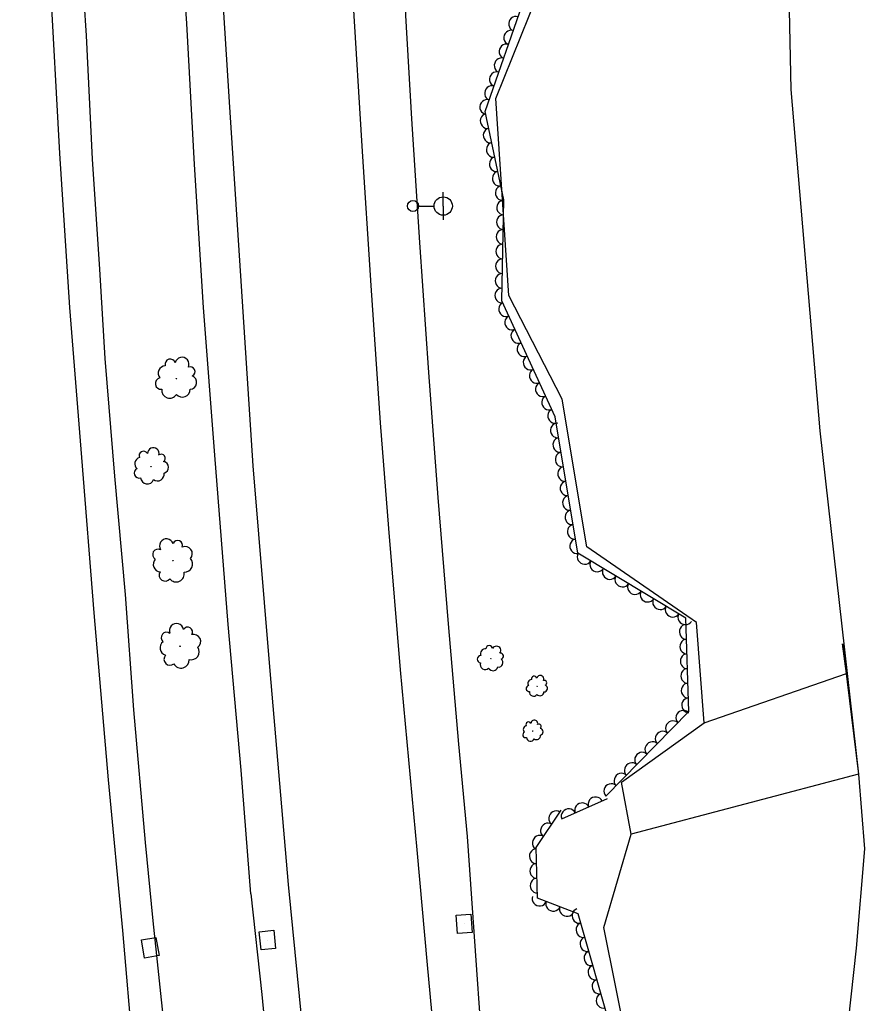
# Model space of a CAD drawing. Extents: x 1722896 to 1754269, y 648279 to 666297.
# Drawn here: x 1725714.8 to 1725945, y 662066.9 to 662334.9 of the extents above; entities that cross this region are included whole.
import ezdxf

# ---------------------------------------------------------------- set-up
doc = ezdxf.new("R2010")
doc.units = 0
for name, color, linetype in [('SURVEY - CENTERLINE - Preliminary', 7, 'Continuous'), ('SURVEY - CENTERLINE - Preliminary Text', 7, 'Continuous'), ('SURVEY - DRAINAGE - Natural Features', 7, 'Continuous'), ('SURVEY - DTM - Breaklines', 7, 'Continuous'), ('SURVEY - VEGETATION - Features with Text', 7, 'Continuous')]:
    doc.layers.add(name, color=color, linetype=linetype)

msp = doc.modelspace()

# ---------------------------------------------------------------- linework, layer by layer
at = {"layer": 'SURVEY - CENTERLINE - Preliminary'}
for points in [[(1725897.17, 662647.82), (1725922.91, 662415.46), (1725924.96, 662315.88), (1725932.83, 662222.93), (1725943.36, 662129.34), (1725881.49, 662112.97), (1725878.78, 662127.17), (1725901.34, 662143.35), (1725899.22, 662170.66), (1725869.38, 662191.28), (1725862.61, 662231.51), (1725848.13, 662259.73), (1725844.57, 662313.4), (1725855.93, 662341.63), (1725847.21, 662371.93), (1725846.87, 662426.44), (1725845.05, 662473.09), (1725837.31, 662517.51)], [(1725880.61, 662054.57), (1725874.01, 662087.6), (1725881.49, 662112.97), (1725878.78, 662127.17), (1725901.34, 662143.35), (1725940.16, 662156.73), (1725939.07, 662164.89)], [(1725939.07, 662164.89), (1725943.36, 662129.34), (1725944.99, 662109.05), (1725942.78, 662081.95), (1725939.9, 662055.47)]]:
    msp.add_lwpolyline(points, dxfattribs=at)
at = {"layer": 'SURVEY - CENTERLINE - Preliminary Text'}
for points in [[(1725714.79, 662522.39), (1725716.48, 662477.83), (1725718.97, 662426.96), (1725720.97, 662382.7), (1725723, 662346.44), (1725725.66, 662298.45), (1725728.37, 662256.46), (1725731.68, 662215.63), (1725734.99, 662173.29), (1725738.9, 662127.84), (1725742.81, 662086.72)], [(1725777.83, 662096.72), (1725775.16, 662130.4), (1725771.63, 662170.1), (1725767.97, 662216.26), (1725764.93, 662256.48), (1725762.4, 662295.45), (1725760.35, 662333.86), (1725758.22, 662363.79), (1725756.66, 662397.44), (1725754.8, 662438.12), (1725752.81, 662477.85), (1725751.13, 662518.81)], [(1725724.05, 662503.06), (1725725.33, 662471.74), (1725726.19, 662444.67), (1725727.64, 662417.59), (1725729.04, 662388.35), (1725731, 662359.57), (1725732.93, 662330.59), (1725734.58, 662296.93), (1725736.57, 662266.95), (1725738.01, 662242.6), (1725740.62, 662210.57), (1725743.52, 662178.33), (1725745.86, 662146.86), (1725749.01, 662110.69), (1725751.09, 662089.36)], [(1725762.49, 662500.93), (1725764.59, 662449.04), (1725766.63, 662405.45), (1725768.87, 662359.9), (1725772.01, 662311.08), (1725775.16, 662262.28), (1725778.38, 662213.31), (1725782.99, 662157.48), (1725788.01, 662099.28)], [(1725812.28, 662496.52), (1725813.5, 662462.74), (1725815.18, 662425.63), (1725816.51, 662391.9), (1725818.58, 662364.01), (1725819.91, 662336.02), (1725821.62, 662307.86), (1725823.79, 662274.17), (1725826.25, 662238.77), (1725828.78, 662204.76), (1725831.6, 662170.32), (1725834.36, 662137.56), (1725836.71, 662112.38)], [(1725798.53, 662492.45), (1725799.95, 662451.44), (1725801.54, 662416.68), (1725803.44, 662376.89), (1725805.62, 662340.52), (1725808.04, 662300.41), (1725810.53, 662262.52), (1725813.07, 662225.02), (1725815.34, 662196.25), (1725818.52, 662157.8), (1725823, 662108.78)], [(1725836.71, 662112.38), (1725838.58, 662086.4), (1725840.87, 662054.03), (1725844.48, 662022.11), (1725846.85, 661991.59), (1725846.72, 661987.01), (1725846.16, 661977.57), (1725848.44, 661950.49), (1725850.27, 661930.32), (1725853.75, 661893.03), (1725856.55, 661863.26), (1725859.28, 661832.65), (1725862.11, 661802.36), (1725865.59, 661769.15), (1725867.36, 661747.51)], [(1725823, 662108.78), (1725825.82, 662077.44), (1725828.98, 662044.17), (1725832.66, 662005.59), (1725836.41, 661967.81), (1725840.44, 661926.43), (1725844.5, 661884.07), (1725848.31, 661844.88), (1725852.1, 661804.26), (1725855.55, 661770.48), (1725858.84, 661736.97)], [(1725788.01, 662099.28), (1725791.59, 662062.43), (1725795.41, 662022.42), (1725798.59, 661987.77), (1725802.53, 661947.1), (1725806.67, 661906.38), (1725810.27, 661869.77), (1725814.35, 661825.58), (1725818.49, 661785.04), (1725822, 661747.96), (1725826.36, 661706.29)], [(1725777.83, 662096.72), (1725780.78, 662069.29), (1725783.66, 662039.1), (1725786.37, 662009.09), (1725789.27, 661978.62), (1725792.6, 661946.03), (1725795.61, 661913.92), (1725798.92, 661885.31), (1725801.22, 661855.96), (1725804.59, 661824.99), (1725808.04, 661793.46), (1725809.48, 661779.06), (1725813.54, 661755.15), (1725817.25, 661731.71), (1725819.57, 661720.16), (1725820.11, 661712.85)], [(1725751.09, 662089.36), (1725754.18, 662060.17), (1725758, 662020.64), (1725761.93, 661980.74), (1725765.48, 661942.11), (1725768.87, 661904.94), (1725772.42, 661868.59), (1725775.06, 661840.05), (1725778.24, 661808.55), (1725781.54, 661776.6), (1725783.43, 661753.1), (1725784.01, 661738.55), (1725784.58, 661729.91), (1725784.66, 661712.81), (1725785.11, 661700.33), (1725786.8, 661686)], [(1725742.81, 662086.72), (1725745.59, 662053.89), (1725749.5, 662014.64), (1725753.13, 661973.56), (1725756.91, 661934.76), (1725761.12, 661890.44), (1725765.17, 661848.72), (1725768.91, 661809.64), (1725772.9, 661768.9), (1725775.73, 661738.61), (1725777.96, 661714.46), (1725780.31, 661689.5), (1725782.7, 661664.44)]]:
    msp.add_lwpolyline(points, dxfattribs=at)
at = {"layer": 'SURVEY - DRAINAGE - Natural Features'}
for p, q in [((1725835.95, 662088.58), (1725835.95, 662088.58)), ((1725782.3, 662084.16), (1725782.3, 662084.16)), ((1725750.37, 662082.07), (1725750.37, 662082.07))]:
    msp.add_line(p, q, dxfattribs=at)
for points in [[(1725833.78, 662090.94), (1725837.77, 662091.21), (1725838.12, 662086.22), (1725834.13, 662085.95), (1725833.78, 662090.94)], [(1725780.05, 662086.44), (1725784.02, 662086.86), (1725784.55, 662081.88), (1725780.57, 662081.46), (1725780.05, 662086.44)], [(1725747.97, 662084.19), (1725751.91, 662084.88), (1725752.77, 662079.95), (1725748.83, 662079.26), (1725747.97, 662084.19)]]:
    msp.add_lwpolyline(points, dxfattribs=at)
at = {"layer": 'SURVEY - DTM - Breaklines'}
for p, q in [((1725830.22, 662284.13), (1725830.22, 662287.88)), ((1725823.47, 662284.13), (1725827.72, 662284.13)), ((1725830.22, 662284.13), (1725830.22, 662280.38))]:
    msp.add_line(p, q, dxfattribs=at)
for centre, radius in [((1725821.97, 662284.13), 1.5), ((1725830.22, 662284.13), 2.5)]:
    msp.add_circle(centre, radius, dxfattribs=at)
at = {"layer": 'SURVEY - VEGETATION - Features with Text'}
for points in [[(1725874.53, 662123.39), (1725897.17, 662146.43), (1725896.35, 662171.88), (1725866.93, 662189.53), (1725860.73, 662226.69), (1725846.17, 662258.33), (1725846.74, 662285.78), (1725841.67, 662309.89), (1725852.47, 662341.07), (1725844.32, 662370.71), (1725845.81, 662390.91), (1725842.46, 662429.1), (1725842.41, 662470.76), (1725834.8, 662514.91)], [(1725862.54, 662117.21), (1725874.98, 662122.68)], [(1725872.36, 661744.27), (1725870.52, 661762.85), (1725873.45, 661765.92), (1725884.18, 661771.81), (1725880.91, 661797.69), (1725879.2, 661819.01), (1725880.46, 661831.85), (1725870.46, 661858.76), (1725866.54, 661877.73), (1725867.36, 661895.35), (1725863.54, 661929.53), (1725864.48, 661950.22), (1725872.27, 661957.06), (1725873.55, 661972.28), (1725866.68, 661986.49), (1725859.5, 662003.69), (1725859.46, 662031.32), (1725871.55, 662045.08), (1725876.21, 662059.11), (1725867.04, 662091.33), (1725855.92, 662095.53), (1725855.54, 662109.39), (1725862.34, 662119.5)]]:
    msp.add_lwpolyline(points, dxfattribs=at)
for centre, radius in [((1725757.52, 662237.09), 0.066), ((1725750.58, 662213.15), 0.0558), ((1725756.54, 662187.53), 0.0676), ((1725758.52, 662164.21), 0.0679), ((1725843.23, 662160.85), 0.0414), ((1725855.81, 662153.28), 0.0338), ((1725854.63, 662141.08), 0.0328)]:
    msp.add_circle(centre, radius, dxfattribs=at)
for centre, radius, start, end in [((1725755.84, 662241), 1.44, 17.4536, 194.7727), ((1725759.05, 662241.04), 1.89, 334.8349, 168.2546), ((1725754.55, 662238.6), 2.03, 92.7406, 219.5863), ((1725761.28, 662239.05), 1.3, 294.8142, 113.5599), ((1725753.33, 662235.76), 1.58, 102.8996, 277.8998), ((1725761.16, 662236.1), 1.89, 272.6981, 69.487), ((1725755.67, 662233.93), 2.14, 172.6467, 328.4851), ((1725759.1, 662234.24), 2.15, 221.7508, 359.2751), ((1725751.21, 662216.68), 1.6, 346.0484, 179.4681), ((1725747.87, 662213.91), 1.72, 103.9541, 230.7998), ((1725748.55, 662216.11), 1.21, 28.6671, 205.9862), ((1725753.38, 662215.4), 1.1, 306.0277, 124.7734), ((1725747.33, 662211.36), 1.34, 114.1131, 289.1133), ((1725753.77, 662212.93), 1.6, 283.9116, 80.7005), ((1725749.57, 662210.22), 1.81, 183.8602, 339.6986), ((1725752.37, 662211.05), 1.82, 232.9643, 10.4886), ((1725754.81, 662191.52), 1.93, 19.4255, 212.8452), ((1725757.87, 662191.67), 1.33, 339.4048, 158.1505), ((1725759.9, 662189.44), 1.94, 317.2887, 114.0776), ((1725752.5, 662189.18), 1.47, 62.0442, 239.3633), ((1725759.74, 662186.6), 2.21, 266.3414, 43.8656), ((1725753.28, 662186.5), 2.08, 137.3312, 264.1769), ((1725754.43, 662183.56), 1.62, 147.4901, 322.4904), ((1725757.46, 662183.9), 2.19, 217.2372, 13.0757), ((1725757.53, 662168.47), 1.94, 9.2426, 202.6623), ((1725760.58, 662168.07), 1.34, 329.2219, 147.9675), ((1725754.82, 662166.55), 1.48, 51.8613, 229.1804), ((1725762.19, 662165.5), 1.95, 307.1058, 103.8947), ((1725755.12, 662163.77), 2.09, 127.1483, 253.994), ((1725761.52, 662162.72), 2.22, 256.1585, 33.6827), ((1725842.78, 662163.48), 0.902, 4.0852, 181.4043), ((1725844.75, 662163.04), 1.18, 321.4665, 154.8862), ((1725755.74, 662160.65), 1.62, 137.3072, 312.3075), ((1725840.48, 662160.65), 0.991, 89.5311, 264.5314), ((1725841.64, 662162.2), 1.28, 79.3722, 206.2179), ((1725845.82, 662161.5), 0.815, 281.4458, 100.1915), ((1725758.79, 662160.45), 2.2, 207.0543, 2.8928), ((1725841.65, 662159.18), 1.34, 159.2782, 315.1167), ((1725843.79, 662158.88), 1.35, 208.3824, 345.9066), ((1725845.32, 662159.72), 1.19, 259.3297, 56.1186), ((1725855.01, 662155.31), 0.735, 15.7942, 193.1133), ((1725856.66, 662155.28), 0.965, 333.1755, 166.5952), ((1725853.65, 662152.67), 0.808, 101.2401, 276.2404), ((1725854.31, 662154.1), 1.04, 91.0812, 217.9269), ((1725857.77, 662154.23), 0.664, 293.1548, 111.9005), ((1725857.66, 662152.72), 0.968, 271.0387, 67.8276), ((1725854.82, 662151.69), 1.1, 170.9872, 326.8257), ((1725856.58, 662151.8), 1.1, 220.0914, 357.6156), ((1725853.05, 662141.57), 1.01, 102.6841, 229.5298), ((1725853.48, 662142.85), 0.713, 27.3971, 204.7162), ((1725855.05, 662143.15), 0.938, 344.7784, 178.1981), ((1725856.31, 662142.37), 0.645, 304.7577, 123.5034), ((1725852.7, 662140.08), 0.784, 112.843, 287.8433), ((1725855.65, 662139.83), 1.07, 231.6943, 9.2185), ((1725856.5, 662140.91), 0.94, 282.6416, 79.4305), ((1725854, 662139.38), 1.06, 182.5901, 338.4286)]:
    msp.add_arc(centre, radius, start, end, dxfattribs=at)
for centre, major_axis in [((1725849.96, 662333.82), (0.65, 1.89)), ((1725848.65, 662330.04), (0.65, 1.89)), ((1725847.34, 662326.26), (0.65, 1.89)), ((1725846.03, 662322.48), (0.65, 1.89)), ((1725844.72, 662318.7), (0.65, 1.89)), ((1725843.41, 662314.92), (0.65, 1.89)), ((1725842.1, 662311.14), (0.65, 1.89)), ((1725842.22, 662307.27), (-0.41, 1.96)), ((1725843.04, 662303.36), (-0.41, 1.96)), ((1725843.87, 662299.44), (-0.41, 1.96)), ((1725844.69, 662295.53), (-0.41, 1.96)), ((1725845.51, 662291.61), (-0.41, 1.96)), ((1725846.34, 662287.7), (-0.41, 1.96)), ((1725846.7, 662283.74), (0.04, 2)), ((1725846.62, 662279.74), (0.04, 2)), ((1725846.53, 662275.74), (0.04, 2)), ((1725846.45, 662271.74), (0.04, 2)), ((1725846.37, 662267.74), (0.04, 2)), ((1725846.28, 662263.75), (0.04, 2)), ((1725846.2, 662259.75), (0.04, 2)), ((1725847.25, 662255.98), (-0.84, 1.82)), ((1725848.92, 662252.35), (-0.84, 1.82)), ((1725850.59, 662248.72), (-0.84, 1.82)), ((1725852.27, 662245.08), (-0.84, 1.82)), ((1725853.94, 662241.45), (-0.84, 1.82)), ((1725855.61, 662237.82), (-0.84, 1.82)), ((1725857.28, 662234.18), (-0.84, 1.82)), ((1725858.96, 662230.55), (-0.84, 1.82)), ((1725860.63, 662226.91), (-0.84, 1.82)), ((1725861.35, 662222.99), (-0.33, 1.97)), ((1725862.01, 662219.04), (-0.33, 1.97)), ((1725862.66, 662215.1), (-0.33, 1.97)), ((1725863.32, 662211.15), (-0.33, 1.97)), ((1725863.98, 662207.21), (-0.33, 1.97)), ((1725864.64, 662203.26), (-0.33, 1.97)), ((1725865.3, 662199.31), (-0.33, 1.97)), ((1725865.95, 662195.37), (-0.33, 1.97)), ((1725866.61, 662191.42), (-0.33, 1.97)), ((1725868.71, 662188.46), (-1.72, 1.03)), ((1725872.14, 662186.4), (-1.72, 1.03)), ((1725875.57, 662184.34), (-1.72, 1.03)), ((1725879, 662182.29), (-1.72, 1.03)), ((1725882.43, 662180.23), (-1.72, 1.03)), ((1725885.86, 662178.17), (-1.72, 1.03)), ((1725889.29, 662176.11), (-1.72, 1.03)), ((1725892.72, 662174.06), (-1.72, 1.03)), ((1725896.15, 662172), (-1.72, 1.03)), ((1725896.47, 662168.11), (-0.06, 2)), ((1725896.6, 662164.12), (-0.06, 2)), ((1725896.73, 662160.12), (-0.06, 2)), ((1725896.86, 662156.12), (-0.06, 2)), ((1725896.99, 662152.12), (-0.06, 2)), ((1725897.12, 662148.12), (-0.06, 2)), ((1725895.56, 662144.79), (1.4, 1.43)), ((1725892.75, 662141.93), (1.4, 1.43)), ((1725889.95, 662139.08), (1.4, 1.43)), ((1725887.15, 662136.23), (1.4, 1.43)), ((1725884.34, 662133.37), (1.4, 1.43)), ((1725881.54, 662130.52), (1.4, 1.43)), ((1725878.74, 662127.67), (1.4, 1.43)), ((1725875.93, 662124.81), (1.4, 1.43)), ((1725868.03, 662119.62), (1.83, 0.8)), ((1725871.69, 662121.23), (1.83, 0.8)), ((1725860.9, 662117.36), (1.12, 1.66)), ((1725864.37, 662118.01), (1.83, 0.8)), ((1725858.67, 662114.04), (1.12, 1.66)), ((1725856.44, 662110.72), (1.12, 1.66)), ((1725855.61, 662106.99), (-0.05, 2)), ((1725855.72, 662102.99), (-0.05, 2)), ((1725855.82, 662099), (-0.05, 2)), ((1725856.42, 662095.34), (-1.87, 0.71)), ((1725860.16, 662093.93), (-1.87, 0.71)), ((1725863.9, 662092.52), (-1.87, 0.71)), ((1725867.22, 662090.71), (-0.55, 1.92)), ((1725868.31, 662086.87), (-0.55, 1.92)), ((1725869.41, 662083.02), (-0.55, 1.92)), ((1725870.5, 662079.17), (-0.55, 1.92)), ((1725871.6, 662075.32), (-0.55, 1.92)), ((1725872.69, 662071.48), (-0.55, 1.92)), ((1725873.79, 662067.63), (-0.55, 1.92))]:
    msp.add_ellipse(centre, major_axis=major_axis, ratio=0.940188, start_param=0, end_param=3.141593, dxfattribs=at)

doc.saveas('drawing.dxf')
